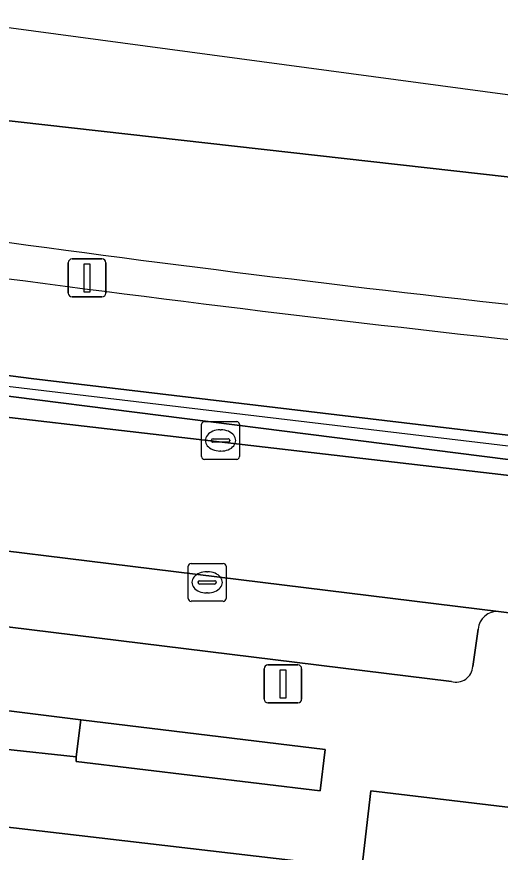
# Model space of a CAD drawing. Extents: x 161692 to 162379, y 380760 to 381678.
# Drawn here: x 162032.17 to 162044.95, y 381603.88 to 381625.95 of the extents above; entities that cross this region are included whole.
import ezdxf

# ---------------------------------------------------------------- set-up
doc = ezdxf.new("R2010")
doc.units = 0
for name, color, linetype in [('IMGEO_Berm_gesloten', 7, 'Continuous'), ('IMGEO_Berm_groen', 7, 'Continuous'), ('IMGEO_Erf', 7, 'Continuous'), ('IMGEO_Groenvoorziening', 7, 'Continuous'), ('IMGEO_Haag', 7, 'Continuous'), ('IMGEO_Hek', 7, 'Continuous'), ('IMGEO_Kolk', 7, 'Continuous'), ('IMGEO_Lichtmast', 7, 'Continuous'), ('IMGEO_Parkeervlak_open', 7, 'Continuous'), ('IMGEO_Rijbaan_lokaal_gesloten', 7, 'Continuous'), ('IMGEO_Rijbaan_regionaal_gesloten', 7, 'Continuous'), ('IMGEO_Verkeerseiland_groen', 7, 'Continuous'), ('IMGEO_Voetpad_op_trap', 7, 'Continuous'), ('IMGEO_Voetpad_open', 7, 'Continuous')]:
    doc.layers.add(name, color=color, linetype=linetype)

msp = doc.modelspace()

# ---------------------------------------------------------------- linework, layer by layer
at = {"layer": 'IMGEO_Berm_gesloten'}
for centre, radius, start, end in [((162102.254, 382133.708), 518.509, 262.09949, 265.64285), ((162107.381, 382185.934), 571.903, 262.15042, 265.52468)]:
    msp.add_arc(centre, radius, start, end, dxfattribs=at)
at = {"layer": 'IMGEO_Berm_groen'}
for points in [[(162005.256, 381619.883), (162005.403, 381620.402), (162008.008, 381619.592), (162012.929, 381618.932), (162032.551, 381616.394), (162052.636, 381614.01), (162058.201, 381613.334), (162073.121, 381611.61)], [(162073.603, 381610.989), (162045.16, 381614.253), (162013.023, 381618.315)], [(162015.148, 381617.478), (162017.397, 381617.188), (162020.814, 381616.659), (162045.725, 381613.764), (162056.879, 381612.456), (162074.876, 381610.296), (162076.094, 381610.119)]]:
    msp.add_lwpolyline(points, dxfattribs=at)
msp.add_arc((162107.381, 382185.934), 571.903, 262.15042, 265.52468, dxfattribs=at)
at = {"layer": 'IMGEO_Erf'}
msp.add_lwpolyline([(162114.509, 381599.867), (162077.801, 381602.999), (162077.615, 381601.149), (162050.093, 381604.479), (162041.528, 381605.503), (162041.289, 381603.455), (162031.544, 381604.588), (162028.637, 381604.933), (162013.863, 381606.684), (162007.865, 381558.845), (162007.701, 381557.371), (162034.818, 381554.029), (162070.931, 381549.559), (162135.338, 381541.692)], dxfattribs=at)
at = {"layer": 'IMGEO_Groenvoorziening'}
for points in [[(162073.121, 381611.61), (162058.201, 381613.334), (162052.636, 381614.01), (162032.551, 381616.394), (162012.929, 381618.932), (162008.008, 381619.592), (162005.403, 381620.402), (162005.256, 381619.883)], [(162013.023, 381618.315), (162045.16, 381614.253), (162073.603, 381610.989)]]:
    msp.add_lwpolyline(points, dxfattribs=at)
at = {"layer": 'IMGEO_Haag'}
for points in [[(162073.121, 381611.61), (162058.201, 381613.334), (162052.636, 381614.01), (162032.551, 381616.394), (162012.929, 381618.932), (162008.008, 381619.592), (162005.403, 381620.402), (162005.256, 381619.883)], [(162013.023, 381618.315), (162045.16, 381614.253), (162073.603, 381610.989)]]:
    msp.add_lwpolyline(points, dxfattribs=at)
at = {"layer": 'IMGEO_Hek'}
msp.add_lwpolyline([(162062.234, 381612.571), (162023.271, 381617.206), (162013.068, 381618.577), (162007.88, 381619.413), (162005.359, 381620.005)], dxfattribs=at)
at = {"layer": 'IMGEO_Kolk'}
for p, q in [((162037.131, 381615.255), (162037.983, 381615.255)), ((162037.056, 381614.329), (162037.056, 381615.181)), ((162037.544, 381615.035), (162037.569, 381615.035)), ((162038.057, 381615.181), (162038.057, 381614.329)), ((162037.358, 381614.798), (162037.756, 381614.798)), ((162037.315, 381614.749), (162037.315, 381614.761)), ((162037.753, 381614.712), (162037.355, 381614.712)), ((162037.799, 381614.761), (162037.799, 381614.749)), ((162037.567, 381614.475), (162037.542, 381614.475)), ((162037.983, 381614.255), (162037.131, 381614.255)), ((162036.777, 381611.507), (162037.629, 381611.507)), ((162036.702, 381610.581), (162036.702, 381611.433)), ((162037.19, 381611.287), (162037.215, 381611.287)), ((162037.703, 381611.433), (162037.703, 381610.581)), ((162037.004, 381611.05), (162037.402, 381611.05)), ((162036.961, 381611.001), (162036.961, 381611.013)), ((162037.399, 381610.964), (162037.001, 381610.964)), ((162037.445, 381611.013), (162037.445, 381611.001)), ((162037.213, 381610.727), (162037.188, 381610.727)), ((162037.629, 381610.507), (162036.777, 381610.507))]:
    msp.add_line(p, q, dxfattribs=at)
for points in [[(162037.131, 381615.255), (162037.983, 381615.255)], [(162037.056, 381614.329), (162037.056, 381615.181)], [(162038.057, 381615.181), (162038.057, 381614.329)], [(162037.983, 381614.255), (162037.131, 381614.255)], [(162036.777, 381611.507), (162037.629, 381611.507)], [(162036.702, 381610.581), (162036.702, 381611.433)], [(162037.703, 381611.433), (162037.703, 381610.581)], [(162037.629, 381610.507), (162036.777, 381610.507)]]:
    msp.add_lwpolyline(points, dxfattribs=at)
for centre, radius, start, end in [((162037.133, 381615.179), 0.0765, 91.552, 178.448), ((162037.133, 381615.179), 0.0765, 91.552, 178.448), ((162037.981, 381615.179), 0.0765, 1.552, 88.448), ((162037.981, 381615.179), 0.0765, 1.552, 88.448), ((162037.355, 381614.758), 0.0403, 85.8775, 175.7526), ((162037.76, 381614.76), 0.0386, 1.7309, 96.639), ((162037.352, 381614.748), 0.0366, 178.938, 274.7102), ((162037.756, 381614.755), 0.043, 264.8664, 352.4533), ((162037.133, 381614.331), 0.0765, 181.552, 268.448), ((162037.133, 381614.331), 0.0765, 181.552, 268.448), ((162037.981, 381614.331), 0.0765, 271.552, 358.448), ((162037.981, 381614.331), 0.0765, 271.552, 358.448), ((162036.779, 381611.431), 0.0765, 91.552, 178.448), ((162036.779, 381611.431), 0.0765, 91.552, 178.448), ((162037.627, 381611.431), 0.0765, 1.552, 88.448), ((162037.627, 381611.431), 0.0765, 1.552, 88.448), ((162037.001, 381611.01), 0.0403, 85.8775, 175.7526), ((162037.406, 381611.012), 0.0386, 1.7309, 96.639), ((162036.998, 381611), 0.0366, 178.938, 274.7102), ((162037.402, 381611.007), 0.043, 264.8664, 352.4533), ((162036.779, 381610.583), 0.0765, 181.552, 268.448), ((162036.779, 381610.583), 0.0765, 181.552, 268.448), ((162037.627, 381610.583), 0.0765, 271.552, 358.448), ((162037.627, 381610.583), 0.0765, 271.552, 358.448)]:
    msp.add_arc(centre, radius, start, end, dxfattribs=at)
for centre, major_axis, ratio, start_param, end_param in [((162037.543, 381614.755), (-0.387, 0.002), 0.722429, 4.712389, 7.853982), ((162037.568, 381614.755), (-0.39, 0.002), 0.717154, 1.570796, 4.712389), ((162037.189, 381611.007), (-0.387, 0.002), 0.722429, 4.712389, 7.853982), ((162037.214, 381611.007), (-0.39, 0.002), 0.717154, 1.570796, 4.712389)]:
    msp.add_ellipse(centre, major_axis=major_axis, ratio=ratio, start_param=start_param, end_param=end_param, dxfattribs=at)
at = {"layer": 'IMGEO_Lichtmast'}
for p, q in [((162033.534, 381618.648), (162033.534, 381619.448)), ((162033.534, 381619.448), (162033.534, 381618.648)), ((162033.634, 381619.548), (162034.424, 381619.548)), ((162034.424, 381619.548), (162033.634, 381619.548)), ((162034.524, 381619.448), (162034.524, 381618.648)), ((162034.524, 381618.648), (162034.524, 381619.448)), ((162034.424, 381618.548), (162033.634, 381618.548)), ((162033.634, 381618.548), (162034.424, 381618.548)), ((162038.81, 381608.826), (162039.6, 381608.826)), ((162039.6, 381608.826), (162038.81, 381608.826)), ((162038.71, 381607.926), (162038.71, 381608.726)), ((162038.71, 381608.726), (162038.71, 381607.926)), ((162039.7, 381608.726), (162039.7, 381607.926)), ((162039.7, 381607.926), (162039.7, 381608.726)), ((162039.6, 381607.826), (162038.81, 381607.826)), ((162038.81, 381607.826), (162039.6, 381607.826))]:
    msp.add_line(p, q, dxfattribs=at)
for points in [[(162033.954, 381619.423), (162034.104, 381619.423), (162034.104, 381618.673), (162033.954, 381618.673), (162033.954, 381619.423)], [(162039.13, 381608.701), (162039.28, 381608.701), (162039.28, 381607.951), (162039.13, 381607.951), (162039.13, 381608.701)]]:
    msp.add_lwpolyline(points, dxfattribs=at)
for centre, start, end in [((162033.634, 381619.448), 90, 180), ((162033.634, 381619.448), 90, 180), ((162034.424, 381619.448), 0, 90), ((162034.424, 381619.448), 360, 90), ((162033.634, 381618.648), 180, 270), ((162033.634, 381618.648), 180, 270), ((162034.424, 381618.648), 270, 0), ((162034.424, 381618.648), 270, 0), ((162038.81, 381608.726), 90, 180), ((162038.81, 381608.726), 90, 180), ((162039.6, 381608.726), 0, 90), ((162039.6, 381608.726), 360, 90), ((162038.81, 381607.926), 180, 270), ((162038.81, 381607.926), 180, 270), ((162039.6, 381607.926), 270, 0), ((162039.6, 381607.926), 270, 0)]:
    msp.add_arc(centre, 0.1, start, end, dxfattribs=at)
at = {"layer": 'IMGEO_Parkeervlak_open'}
for points in [[(162044.905, 381610.239), (162020.418, 381613.251)], [(162020.824, 381611.194), (162043.656, 381608.388)], [(162044.224, 381608.788), (162044.362, 381609.775)]]:
    msp.add_lwpolyline(points, dxfattribs=at)
for centre, radius, start, end in [((162044.871, 381609.729), 0.511, 86.1906, 174.8379), ((162043.776, 381608.821), 0.449, 254.4716, 355.8368)]:
    msp.add_arc(centre, radius, start, end, dxfattribs=at)
at = {"layer": 'IMGEO_Rijbaan_lokaal_gesloten'}
msp.add_lwpolyline([(162076.094, 381610.119), (162074.876, 381610.296), (162056.879, 381612.456), (162045.725, 381613.764), (162020.814, 381616.659), (162020.418, 381613.251), (162044.905, 381610.239), (162047.401, 381609.922), (162072.254, 381606.978), (162073.995, 381606.751)], dxfattribs=at)
at = {"layer": 'IMGEO_Rijbaan_regionaal_gesloten'}
for points in [[(162063.24, 381621.454), (162004.925, 381629.287), (161885.462, 381645.334), (161868.307, 381645.629), (161867.859, 381643.264), (161884.969, 381642.644), (161901.285, 381641.036), (161932.232, 381636.725), (161940.345, 381635.595), (162020.69, 381624.466), (162060.244, 381620.014), (162063.052, 381619.843), (162063.15, 381619.837), (162063.24, 381621.454)], [(162062.861, 381616.698), (162063.15, 381619.837), (162063.052, 381619.843), (162060.244, 381620.014), (162020.69, 381624.466), (161940.345, 381635.595), (161932.232, 381636.725), (161901.285, 381641.036), (161884.969, 381642.644), (161867.859, 381643.264)]]:
    msp.add_lwpolyline(points, dxfattribs=at)
msp.add_arc((162102.254, 382133.708), 518.509, 262.09949, 265.64285, dxfattribs=at)
at = {"layer": 'IMGEO_Verkeerseiland_groen'}
msp.add_lwpolyline([(162040.319, 381606.597), (162033.865, 381607.381), (162033.738, 381606.399), (162033.741, 381606.273), (162040.193, 381605.505)], close=True, dxfattribs=at)
at = {"layer": 'IMGEO_Voetpad_op_trap'}
msp.add_lwpolyline([(162033.865, 381607.381), (162031.891, 381607.623), (162031.775, 381606.612), (162033.738, 381606.399)], close=True, dxfattribs=at)
at = {"layer": 'IMGEO_Voetpad_open'}
for points in [[(162043.656, 381608.388), (162020.824, 381611.194)], [(162047.401, 381609.922), (162044.905, 381610.239)], [(162044.362, 381609.775), (162044.224, 381608.788)], [(162017.045, 381609.444), (162031.891, 381607.623), (162033.865, 381607.381), (162040.319, 381606.597), (162040.193, 381605.505), (162033.741, 381606.273), (162033.738, 381606.399), (162031.775, 381606.612), (162031.544, 381604.588), (162041.289, 381603.455), (162041.528, 381605.503), (162050.093, 381604.479), (162077.615, 381601.149), (162077.801, 381602.999), (162114.509, 381599.867)]]:
    msp.add_lwpolyline(points, dxfattribs=at)
for centre, radius, start, end in [((162044.871, 381609.729), 0.511, 86.1906, 174.8379), ((162043.776, 381608.821), 0.449, 254.4716, 355.8368)]:
    msp.add_arc(centre, radius, start, end, dxfattribs=at)

doc.saveas('drawing.dxf')
